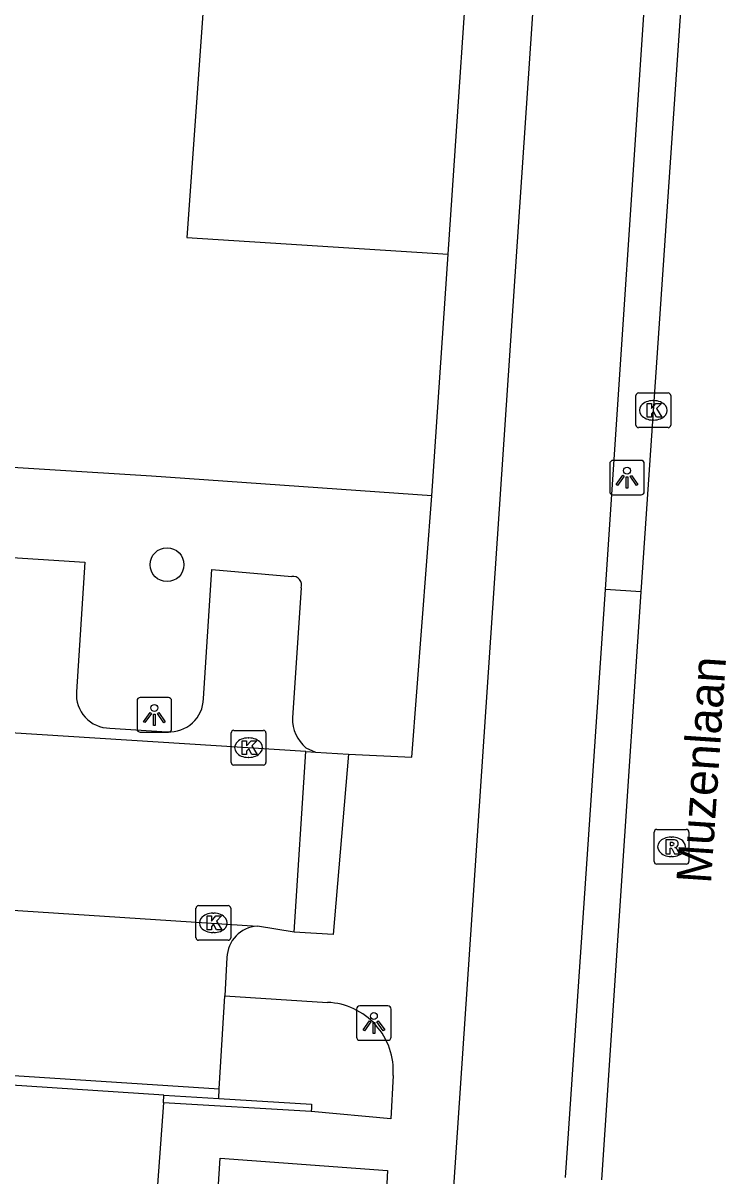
# Model space of a CAD drawing. Extents: x 161848 to 162726, y 385382 to 386521.
# Drawn here: x 162035.1 to 162055.36, y 386254.79 to 386288.04 of the extents above; entities that cross this region are included whole.
import ezdxf

# ---------------------------------------------------------------- set-up
doc = ezdxf.new("R2010")
doc.units = 0
for name, color, linetype in [('IMGEO_Boom', 7, 'Continuous'), ('IMGEO_Fietspad_gesloten', 7, 'Continuous'), ('IMGEO_Groenvoorziening', 7, 'Continuous'), ('IMGEO_Kolk', 7, 'Continuous'), ('IMGEO_Lichtpunt', 7, 'Continuous'), ('IMGEO_Muur', 7, 'Continuous'), ('IMGEO_Openbare_ruimte_label', 7, 'Continuous'), ('IMGEO_Pand', 7, 'Continuous'), ('IMGEO_Parkeervlak_open', 7, 'Continuous'), ('IMGEO_Rijbaan_lokaal_open', 7, 'Continuous'), ('IMGEO_Rioolput', 7, 'Continuous'), ('IMGEO_Voetpad_open', 7, 'Continuous')]:
    doc.layers.add(name, color=color, linetype=linetype)

msp = doc.modelspace()

# ---------------------------------------------------------------- linework, layer by layer
at = {"layer": 'IMGEO_Boom'}
msp.add_circle((162039.249, 386272.422), 0.489, dxfattribs=at)
at = {"layer": 'IMGEO_Fietspad_gesloten'}
for points in [[(162045.852, 386229.774), (162054.002, 386350.846)], [(162051.885, 386271.703), (162053.125, 386290.31)], [(162050.732, 386254.748), (162051.885, 386271.703)]]:
    msp.add_lwpolyline(points, dxfattribs=at)
at = {"layer": 'IMGEO_Groenvoorziening'}
msp.add_lwpolyline([(162027.933, 386343.276), (162028.043, 386343.267), (162028.077, 386342.963), (162036.385, 386342.364), (162043.532, 386342.052), (162043.844, 386342.038), (162043.825, 386341.803), (162043.866, 386341.769), (162044.047, 386341.363), (162044.035, 386340.918), (162039.819, 386281.855), (162047.349, 386281.382)], dxfattribs=at)
at = {"layer": 'IMGEO_Kolk'}
for p, q in [((162052.764, 386276.448), (162052.764, 386277.3)), ((162052.839, 386277.374), (162053.691, 386277.374)), ((162053.252, 386277.154), (162053.277, 386277.154)), ((162053.765, 386277.3), (162053.765, 386276.448)), ((162053.275, 386276.594), (162053.25, 386276.594)), ((162053.691, 386276.374), (162052.839, 386276.374)), ((162041.098, 386266.719), (162041.098, 386267.571)), ((162041.173, 386267.645), (162042.025, 386267.645)), ((162041.586, 386267.425), (162041.611, 386267.425)), ((162042.099, 386267.571), (162042.099, 386266.719)), ((162041.609, 386266.865), (162041.584, 386266.865)), ((162042.025, 386266.645), (162041.173, 386266.645)), ((162040.084, 386261.665), (162040.084, 386262.517)), ((162040.159, 386262.591), (162041.011, 386262.591)), ((162041.085, 386262.517), (162041.085, 386261.665)), ((162040.572, 386262.371), (162040.597, 386262.371)), ((162040.595, 386261.811), (162040.57, 386261.811)), ((162041.011, 386261.591), (162040.159, 386261.591))]:
    msp.add_line(p, q, dxfattribs=at)
for points in [[(162052.764, 386276.448), (162052.764, 386277.3)], [(162052.839, 386277.374), (162053.691, 386277.374)], [(162053.085, 386277.074), (162053.208, 386277.074), (162053.208, 386276.923), (162053.338, 386277.074), (162053.502, 386277.074), (162053.356, 386276.923), (162053.509, 386276.674), (162053.357, 386276.674), (162053.272, 386276.838), (162053.208, 386276.771), (162053.208, 386276.674), (162053.085, 386276.674), (162053.085, 386277.074)], [(162053.765, 386277.3), (162053.765, 386276.448)], [(162053.691, 386276.374), (162052.839, 386276.374)], [(162041.098, 386266.719), (162041.098, 386267.571)], [(162041.173, 386267.645), (162042.025, 386267.645)], [(162042.099, 386267.571), (162042.099, 386266.719)], [(162041.419, 386267.345), (162041.542, 386267.345), (162041.542, 386267.194), (162041.672, 386267.345), (162041.836, 386267.345), (162041.69, 386267.194), (162041.843, 386266.945), (162041.691, 386266.945), (162041.606, 386267.109), (162041.542, 386267.042), (162041.542, 386266.945), (162041.419, 386266.945), (162041.419, 386267.345)], [(162042.025, 386266.645), (162041.173, 386266.645)], [(162040.084, 386261.665), (162040.084, 386262.517)], [(162040.159, 386262.591), (162041.011, 386262.591)], [(162041.085, 386262.517), (162041.085, 386261.665)], [(162040.405, 386262.291), (162040.528, 386262.291), (162040.528, 386262.14), (162040.658, 386262.291), (162040.822, 386262.291), (162040.676, 386262.14), (162040.829, 386261.891), (162040.677, 386261.891), (162040.592, 386262.055), (162040.528, 386261.988), (162040.528, 386261.891), (162040.405, 386261.891), (162040.405, 386262.291)], [(162041.011, 386261.591), (162040.159, 386261.591)]]:
    msp.add_lwpolyline(points, dxfattribs=at)
for centre, start, end in [((162052.841, 386277.298), 91.552, 178.448), ((162052.841, 386277.298), 91.552, 178.448), ((162053.689, 386277.298), 1.552, 88.448), ((162053.689, 386277.298), 1.552, 88.448), ((162052.841, 386276.45), 181.552, 268.448), ((162052.841, 386276.45), 181.552, 268.448), ((162053.689, 386276.45), 271.552, 358.448), ((162053.689, 386276.45), 271.552, 358.448), ((162041.175, 386267.569), 91.552, 178.448), ((162041.175, 386267.569), 91.552, 178.448), ((162042.023, 386267.569), 1.552, 88.448), ((162042.023, 386267.569), 1.552, 88.448), ((162041.175, 386266.721), 181.552, 268.448), ((162041.175, 386266.721), 181.552, 268.448), ((162042.023, 386266.721), 271.552, 358.448), ((162042.023, 386266.721), 271.552, 358.448), ((162040.161, 386262.515), 91.552, 178.448), ((162040.161, 386262.515), 91.552, 178.448), ((162041.009, 386262.515), 1.552, 88.448), ((162041.009, 386262.515), 1.552, 88.448), ((162040.161, 386261.667), 181.552, 268.448), ((162040.161, 386261.667), 181.552, 268.448), ((162041.009, 386261.667), 271.552, 358.448), ((162041.009, 386261.667), 271.552, 358.448)]:
    msp.add_arc(centre, 0.0765, start, end, dxfattribs=at)
for centre, major_axis, ratio, start_param, end_param in [((162053.251, 386276.874), (-0.387, 0.002), 0.722429, 4.712389, 7.853982), ((162053.276, 386276.874), (-0.39, 0.002), 0.717154, 1.570796, 4.712389), ((162041.585, 386267.145), (-0.387, 0.002), 0.722429, 4.712389, 7.853982), ((162041.61, 386267.145), (-0.39, 0.002), 0.717154, 1.570796, 4.712389), ((162040.571, 386262.091), (-0.387, 0.002), 0.722429, 4.712389, 7.853982), ((162040.596, 386262.091), (-0.39, 0.002), 0.717154, 1.570796, 4.712389)]:
    msp.add_ellipse(centre, major_axis=major_axis, ratio=ratio, start_param=start_param, end_param=end_param, dxfattribs=at)
at = {"layer": 'IMGEO_Lichtpunt'}
for p, q in [((162052.91, 386275.431), (162052.102, 386275.431)), ((162052.91, 386275.431), (162052.102, 386275.431)), ((162052.008, 386275.336), (162052.008, 386274.529)), ((162052.008, 386275.336), (162052.008, 386274.529)), ((162053.004, 386274.529), (162053.004, 386275.336)), ((162053.004, 386274.529), (162053.004, 386275.336)), ((162052.102, 386274.435), (162052.91, 386274.435)), ((162052.102, 386274.435), (162052.91, 386274.435)), ((162038.385, 386268.493), (162038.385, 386267.686)), ((162038.385, 386268.493), (162038.385, 386267.686)), ((162039.287, 386268.588), (162038.479, 386268.588)), ((162039.287, 386268.588), (162038.479, 386268.588)), ((162039.381, 386267.686), (162039.381, 386268.493)), ((162039.381, 386267.686), (162039.381, 386268.493)), ((162038.479, 386267.592), (162039.287, 386267.592)), ((162038.479, 386267.592), (162039.287, 386267.592)), ((162044.711, 386259.607), (162044.711, 386258.8)), ((162044.711, 386259.607), (162044.711, 386258.8)), ((162045.613, 386259.702), (162044.805, 386259.702)), ((162045.613, 386259.702), (162044.805, 386259.702)), ((162045.707, 386258.8), (162045.707, 386259.607)), ((162045.707, 386258.8), (162045.707, 386259.607)), ((162044.805, 386258.706), (162045.613, 386258.706)), ((162044.805, 386258.706), (162045.613, 386258.706))]:
    msp.add_line(p, q, dxfattribs=at)
for points in [[(162052.382, 386275), (162052.421, 386274.972), (162052.233, 386274.71), (162052.195, 386274.737), (162052.382, 386275)], [(162052.484, 386274.952), (162052.531, 386274.952), (162052.531, 386274.63), (162052.484, 386274.63), (162052.484, 386274.952)], [(162052.594, 386274.972), (162052.632, 386274.999), (162052.819, 386274.737), (162052.78, 386274.709), (162052.594, 386274.972)], [(162038.759, 386268.157), (162038.798, 386268.129), (162038.61, 386267.867), (162038.572, 386267.894), (162038.759, 386268.157)], [(162038.861, 386268.109), (162038.908, 386268.109), (162038.908, 386267.787), (162038.861, 386267.787), (162038.861, 386268.109)], [(162038.971, 386268.129), (162039.009, 386268.156), (162039.196, 386267.894), (162039.157, 386267.866), (162038.971, 386268.129)], [(162045.085, 386259.271), (162045.124, 386259.243), (162044.936, 386258.981), (162044.898, 386259.008), (162045.085, 386259.271)], [(162045.187, 386259.223), (162045.234, 386259.223), (162045.234, 386258.901), (162045.187, 386258.901), (162045.187, 386259.223)], [(162045.297, 386259.243), (162045.335, 386259.27), (162045.522, 386259.008), (162045.483, 386258.98), (162045.297, 386259.243)]]:
    msp.add_lwpolyline(points, dxfattribs=at)
for centre in [(162052.507, 386275.134), (162038.884, 386268.291), (162045.21, 386259.405)]:
    msp.add_circle(centre, 0.0994, dxfattribs=at)
for centre, start, end in [((162052.102, 386275.336), 90, 180), ((162052.102, 386275.336), 90, 180), ((162052.91, 386275.336), 0, 90), ((162052.91, 386275.336), 0, 90), ((162052.102, 386274.529), 180, 270), ((162052.102, 386274.529), 180, 270), ((162052.91, 386274.529), 270, 0), ((162052.91, 386274.529), 270, 360), ((162038.479, 386268.493), 90, 180), ((162038.479, 386268.493), 90, 180), ((162039.287, 386268.493), 0, 90), ((162039.287, 386268.493), 0, 90), ((162038.479, 386267.686), 180, 270), ((162038.479, 386267.686), 180, 270), ((162039.287, 386267.686), 270, 0), ((162039.287, 386267.686), 270, 360), ((162044.805, 386259.607), 90, 180), ((162044.805, 386259.607), 90, 180), ((162045.613, 386259.607), 0, 90), ((162045.613, 386259.607), 0, 90), ((162044.805, 386258.8), 180, 270), ((162044.805, 386258.8), 180, 270), ((162045.613, 386258.8), 270, 0), ((162045.613, 386258.8), 270, 360)]:
    msp.add_arc(centre, 0.0946, start, end, dxfattribs=at)
at = {"layer": 'IMGEO_Muur'}
for points in [[(162039.162, 386257.123), (162040.739, 386257.028)], [(162043.407, 386256.65), (162039.146, 386256.906)], [(162040.739, 386257.028), (162043.417, 386256.866), (162043.412, 386256.76), (162043.407, 386256.65)]]:
    msp.add_lwpolyline(points, dxfattribs=at)
at = {"layer": 'IMGEO_Pand'}
for points in [[(162039.162, 386257.123), (162034.621, 386257.422), (162034.611, 386257.129), (162034.531, 386254.84), (162033.516, 386254.897), (162033.536, 386255.32), (162032.435, 386255.391), (162032.401, 386254.962), (162026.525, 386255.354), (162026.637, 386255.779), (162024.736, 386255.893), (162024.681, 386255.444), (162011.629, 386256.347), (162011.655, 386256.778), (162009.575, 386256.907), (162009.546, 386256.513), (162000, 386257.128)], [(162039.146, 386256.906), (162039.162, 386257.123)], [(162039.146, 386256.906), (162038.972, 386254.535), (162040.723, 386254.405)]]:
    msp.add_lwpolyline(points, dxfattribs=at)
at = {"layer": 'IMGEO_Parkeervlak_open'}
msp.add_lwpolyline([(162040.755, 386257.306), (162040.912, 386259.986)], dxfattribs=at)
at = {"layer": 'IMGEO_Rijbaan_lokaal_open'}
for points in [[(162054.173, 386290.223), (162052.908, 386271.635)], [(162052.908, 386271.635), (162051.766, 386254.681)], [(162043.245, 386267.031), (162016.789, 386268.703)], [(162042.917, 386261.82), (162043.245, 386267.031)], [(162009.804, 386264.095), (162041.854, 386261.995)], [(162042.917, 386261.82), (162041.854, 386261.995)]]:
    msp.add_lwpolyline(points, dxfattribs=at)
at = {"layer": 'IMGEO_Rioolput'}
for p, q in [((162053.363, 386264.787), (162054.215, 386264.787)), ((162053.288, 386263.861), (162053.288, 386264.713)), ((162053.776, 386264.567), (162053.801, 386264.567)), ((162054.289, 386264.713), (162054.289, 386263.861)), ((162054.215, 386263.787), (162053.363, 386263.787)), ((162053.799, 386264.007), (162053.774, 386264.007))]:
    msp.add_line(p, q, dxfattribs=at)
for points in [[(162053.363, 386264.787), (162054.215, 386264.787)], [(162053.288, 386263.861), (162053.288, 386264.713)], [(162053.877, 386264.485), (162053.625, 386264.487), (162053.625, 386264.087)], [(162054.289, 386264.713), (162054.289, 386263.861)], [(162053.625, 386264.087), (162053.749, 386264.087), (162053.749, 386264.249), (162053.76, 386264.249)], [(162053.803, 386264.406), (162053.749, 386264.406), (162053.749, 386264.325)], [(162053.749, 386264.325), (162053.801, 386264.325)], [(162053.807, 386264.22), (162053.878, 386264.087), (162054.018, 386264.087), (162053.953, 386264.213)], [(162054.215, 386263.787), (162053.363, 386263.787)]]:
    msp.add_lwpolyline(points, dxfattribs=at)
for centre, radius, start, end in [((162053.365, 386264.711), 0.0765, 91.552, 178.448), ((162053.365, 386264.711), 0.0765, 91.552, 178.448), ((162054.213, 386264.711), 0.0765, 1.552, 88.448), ((162054.213, 386264.711), 0.0765, 1.552, 88.448), ((162053.876, 386264.375), 0.109, 350.3612, 89.416), ((162053.759, 386264.196), 0.0533, 26.0293, 88.6989), ((162053.785, 386264.514), 0.19, 274.7715, 282.9687), ((162053.809, 386264.31), 0.0964, 77.0061, 93.1865), ((162053.823, 386264.367), 0.0378, 276.6634, 79.6772), ((162053.874, 386264.375), 0.112, 277.5842, 350.9817), ((162053.858, 386264.16), 0.108, 29.5134, 73.7905), ((162053.365, 386263.863), 0.0765, 181.552, 268.448), ((162053.365, 386263.863), 0.0765, 181.552, 268.448), ((162054.213, 386263.863), 0.0765, 271.552, 358.448), ((162054.213, 386263.863), 0.0765, 271.552, 358.448)]:
    msp.add_arc(centre, radius, start, end, dxfattribs=at)
for centre, major_axis, ratio, start_param, end_param in [((162053.775, 386264.287), (-0.387, 0.002), 0.722429, 4.712389, 7.853982), ((162053.8, 386264.287), (-0.39, 0.002), 0.717154, 1.570796, 4.712389)]:
    msp.add_ellipse(centre, major_axis=major_axis, ratio=ratio, start_param=start_param, end_param=end_param, dxfattribs=at)
at = {"layer": 'IMGEO_Voetpad_open'}
for points in [[(162047.349, 386281.382), (162051.907, 386348.645)], [(162046.877, 386274.409), (162047.349, 386281.382)], [(162046.877, 386274.409), (162038.8, 386274.979), (162020.448, 386276.118)], [(162044.479, 386266.955), (162046.309, 386266.869), (162046.877, 386274.409)], [(162029.15, 386269.225), (162029.397, 386272.98), (162036.885, 386272.499), (162036.641, 386268.757)], [(162040.3, 386268.561), (162040.541, 386272.284), (162042.843, 386272.082)], [(162043.117, 386271.754), (162042.864, 386268.001)], [(162052.908, 386271.635), (162051.885, 386271.703)], [(162037.601, 386267.707), (162039.255, 386267.605)], [(162043.252, 386267.142), (162043.524, 386267.013)], [(162044.479, 386266.955), (162044.035, 386261.754), (162042.917, 386261.82)], [(162043.245, 386267.031), (162043.524, 386267.013)], [(162043.524, 386267.013), (162044.479, 386266.955)], [(162026.186, 386262.154), (162025.946, 386258.268), (162040.755, 386257.306)], [(162040.976, 386261.09), (162040.912, 386259.986)], [(162040.912, 386259.986), (162043.874, 386259.799)], [(162045.767, 386257.692), (162045.697, 386256.437), (162043.407, 386256.65)], [(162040.739, 386257.028), (162040.755, 386257.306)], [(162040.723, 386254.405), (162040.783, 386255.31), (162045.605, 386254.95), (162044.807, 386239.254)]]:
    msp.add_lwpolyline(points, dxfattribs=at)
for centre, radius, start, end in [((162042.88, 386271.834), 0.25, 341.2532, 98.4952), ((162037.604, 386268.674), 0.967, 175.0551, 269.8174), ((162039.323, 386268.579), 0.977, 265.9896, 358.917), ((162043.941, 386267.97), 1.077, 178.3688, 230.2475), ((162041.902, 386261.071), 0.926, 92.9419, 178.7932), ((162043.791, 386257.821), 1.98, 356.2755, 87.5997)]:
    msp.add_arc(centre, radius, start, end, dxfattribs=at)

# ---------------------------------------------------------------- texts
at = {"layer": 'IMGEO_Openbare_ruimte_label'}
msp.add_text('Muzenlaan', height=1, rotation=86.1593, dxfattribs=at).set_placement((162054.924, 386263.208))

doc.saveas('drawing.dxf')
